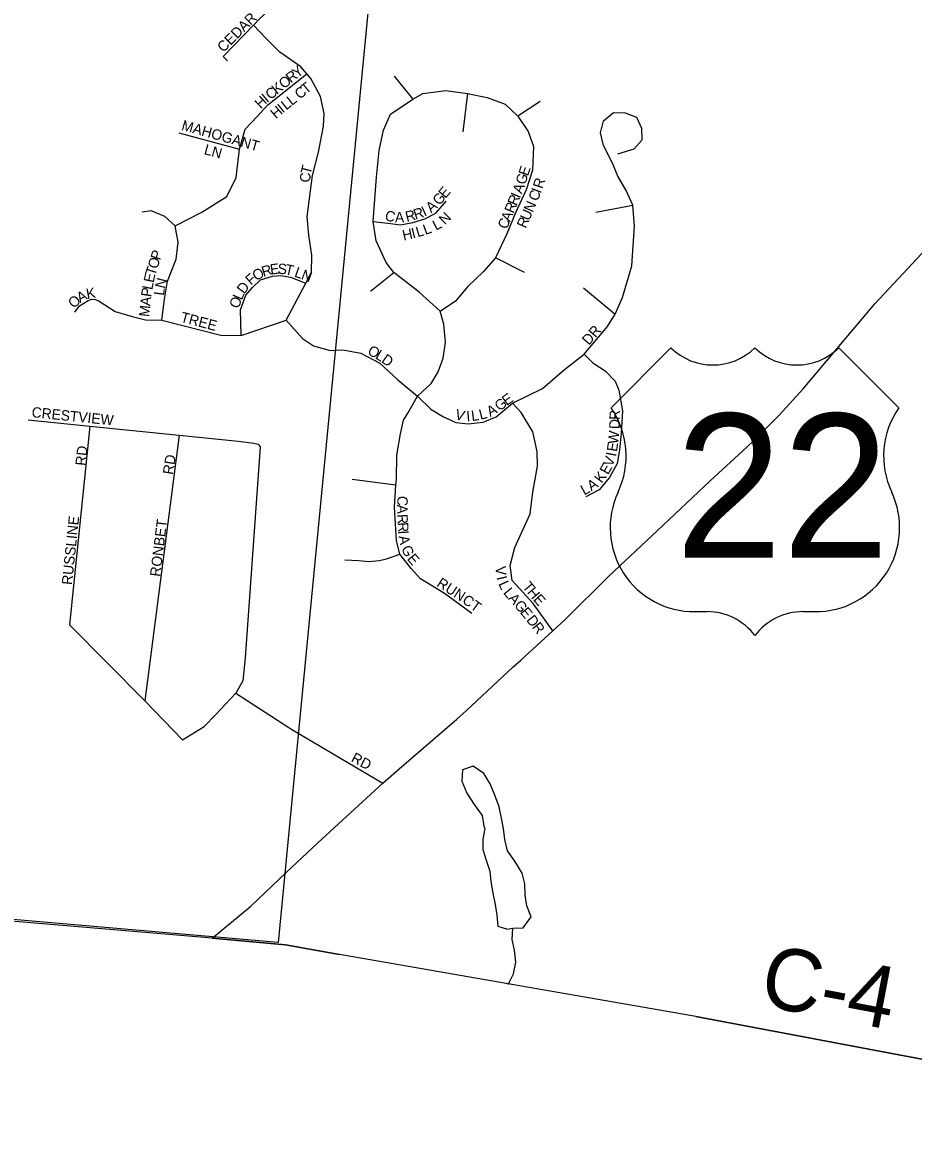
# Model space of a CAD drawing. Extents: x 0 to 1064, y 0 to 440.
# Drawn here: x 159.59 to 172.65, y 79.77 to 96.35 of the extents above; entities that cross this region are included whole.
import ezdxf

# ---------------------------------------------------------------- set-up
doc = ezdxf.new("R2010")
doc.units = 0
for name, color, linetype in [('GM_X_County', 7, 'Continuous'), ('GM_X_County_Road', 7, 'Continuous'), ('GM_X_County_Road_Text', 7, 'Continuous'), ('GM_X_County_ROW', 7, 'Continuous'), ('GM_X_Minor_Lake', 7, 'Continuous'), ('GM_X_Minor_River', 7, 'Continuous'), ('GM_X_Section', 7, 'Continuous'), ('GM_X_Township_Subdivision', 7, 'Continuous'), ('GM_X_Township_Subdivision_Text', 7, 'Continuous'), ('GM_X_US_Location', 7, 'Continuous'), ('GM_X_US_Route', 7, 'Continuous'), ('GM_X_US_Shield', 7, 'Continuous')]:
    doc.layers.add(name, color=color, linetype=linetype)

msp = doc.modelspace()

# ---------------------------------------------------------------- linework, layer by layer
at = {"layer": 'GM_X_County'}
msp.add_lwpolyline([(187.582, 79), (179.936, 79.848), (179.837, 79.863), (175.392, 80.661), (169.462, 81.78), (164.238, 82.687), (163.448, 82.831), (162.37, 82.928), (156.65, 83.413)], dxfattribs=at)
at = {"layer": 'GM_X_County_Road'}
msp.add_lwpolyline([(169.462, 81.78), (175.392, 80.661), (179.837, 79.863), (179.936, 79.848), (187.582, 79)], dxfattribs=at)
at = {"layer": 'GM_X_County_ROW'}
msp.add_lwpolyline([(162.37, 82.928), (163.448, 82.831), (164.238, 82.687)], dxfattribs=at)
at = {"layer": 'GM_X_Minor_Lake'}
for points in [[(166.78, 83.075), (166.932, 83.078), (167.051, 83.241), (166.987, 83.4), (166.959, 83.559), (166.956, 83.723), (166.916, 83.882), (166.81, 84.055), (166.703, 84.209), (166.664, 84.374), (166.642, 84.533), (166.614, 84.685), (166.581, 84.85), (166.517, 85.022), (166.447, 85.188), (166.353, 85.342), (166.196, 85.448), (166.043, 85.396), (166.034, 85.226), (166.104, 85.054), (166.211, 84.888), (166.329, 84.727), (166.357, 84.568), (166.368, 84.532)], [(166.368, 84.532), (166.341, 84.38), (166.339, 84.228), (166.39, 84.069), (166.442, 83.909), (166.458, 83.757), (166.485, 83.586), (166.519, 83.421), (166.546, 83.262), (166.562, 83.104), (166.702, 83.058), (166.78, 83.075)]]:
    msp.add_lwpolyline(points, dxfattribs=at)
at = {"layer": 'GM_X_Minor_River'}
msp.add_lwpolyline([(166.71, 82.25), (166.792, 82.405), (166.826, 82.575), (166.805, 82.752), (166.771, 82.905), (166.78, 83.075)], dxfattribs=at)
at = {"layer": 'GM_X_Section'}
msp.add_lwpolyline([(148.691, 100.849), (164.917, 99.233), (163.34, 82.865), (146.995, 84.279)], close=True, dxfattribs=at)
at = {"layer": 'GM_X_Township_Subdivision'}
for points in [[(162.597, 95.788), (162.532, 95.853), (162.975, 96.311), (163.073, 96.413), (163.118, 96.451), (163.153, 96.488), (163.188, 96.532), (163.219, 96.579), (163.255, 96.651), (163.284, 96.734), (163.302, 96.839), (163.301, 96.911), (163.313, 96.998), (163.338, 97.086), (163.381, 97.174), (163.452, 97.269), (163.509, 97.324), (163.567, 97.366), (163.615, 97.393), (163.669, 97.417), (163.698, 97.331)], [(160.355, 92.105), (160.424, 92.197), (160.555, 92.275), (160.609, 92.296), (160.661, 92.29), (160.716, 92.263), (160.949, 92.113), (161.197, 92.038), (161.392, 91.993), (161.632, 91.985), (162.496, 91.767), (162.797, 91.76), (163.458, 91.985), (163.743, 92.526), (163.826, 92.691), (163.833, 92.939), (163.788, 93.232), (163.766, 93.503), (163.84, 94.108), (163.931, 94.446), (164.006, 94.829), (164.014, 95.017), (163.961, 95.265), (163.818, 95.528), (163.759, 95.598), (163.671, 95.701), (163.365, 95.912), (163.156, 96.117), (162.975, 96.311)], [(161.828, 93.368), (162.218, 93.567), (162.586, 93.8), (162.722, 94.078), (162.774, 94.491), (162.857, 94.784), (163.03, 94.972), (163.185, 95.141), (163.759, 95.598)], [(165.039, 95.563), (165.314, 95.225)], [(165.382, 90.87), (165.58, 91.058), (165.686, 91.228), (165.758, 91.43), (165.791, 91.665), (165.767, 91.927), (165.713, 92.12), (165.404, 92.395), (165.034, 92.685), (164.921, 92.832), (164.778, 93.149), (164.73, 93.43), (164.78, 94.08), (164.821, 94.473), (164.882, 94.77), (164.988, 95.005), (165.314, 95.225), (165.46, 95.306), (165.796, 95.353), (166.115, 95.307), (166.403, 95.251), (166.665, 95.154), (166.855, 94.978), (167.005, 94.753), (167.084, 94.529), (167.07, 94.184), (166.973, 93.897), (166.82, 93.558), (166.693, 93.253), (166.528, 92.898), (166.344, 92.694), (166.119, 92.478), (165.934, 92.258), (165.721, 92.12)], [(166.115, 95.307), (166.048, 94.744)], [(167.183, 95.191), (166.855, 94.978)], [(163.458, 91.985), (163.698, 91.715), (163.856, 91.609), (164.101, 91.539), (164.286, 91.55), (164.553, 91.503), (164.832, 91.353), (165.093, 91.112), (165.382, 90.87), (165.577, 90.683), (165.764, 90.571), (165.946, 90.488), (166.127, 90.464), (166.344, 90.493), (166.535, 90.569), (166.777, 90.769), (167.213, 90.982), (167.535, 91.261), (167.825, 91.487), (168.169, 91.895), (168.281, 92.072), (168.388, 92.317), (168.524, 92.781), (168.564, 93.362), (168.541, 93.671), (168.443, 93.888), (168.319, 94.095), (168.239, 94.289), (168.11, 94.546), (168.067, 94.734), (168.11, 94.906), (168.257, 95.031), (168.426, 95.024), (168.593, 94.96), (168.668, 94.799), (168.673, 94.622), (168.555, 94.493), (168.314, 94.418)], [(161.881, 94.73), (162.774, 94.491)], [(164.73, 93.43), (164.945, 93.407), (165.133, 93.382), (165.313, 93.415), (165.488, 93.47), (165.651, 93.555), (165.802, 93.729)], [(167.997, 93.568), (168.541, 93.671)], [(161.632, 91.985), (161.67, 92.293), (161.715, 92.556), (161.843, 92.879), (161.873, 93.131), (161.828, 93.368), (161.678, 93.507), (161.475, 93.589), (161.347, 93.567)], [(166.95, 92.684), (166.528, 92.898)], [(164.693, 92.413), (165.034, 92.685)], [(162.797, 91.76), (162.789, 92.135), (162.864, 92.353), (162.962, 92.466), (163.082, 92.579), (163.255, 92.631), (163.375, 92.639), (163.518, 92.616), (163.743, 92.526)], [(167.814, 92.459), (168.281, 92.072)], [(167.825, 91.487), (167.954, 91.358), (168.135, 91.245), (168.281, 91.093), (168.333, 90.959), (168.389, 90.657), (168.369, 90.327), (168.344, 90.084), (168.308, 89.885), (168.198, 89.679), (168.047, 89.499), (167.852, 89.395)], [(166.177, 87.684), (165.779, 87.977), (165.426, 88.194), (165.291, 88.345), (165.125, 88.555), (165.073, 88.758), (165.044, 89.247), (165.066, 89.57), (165.072, 89.656), (165.08, 90.009), (165.135, 90.321), (165.178, 90.519), (165.24, 90.621), (165.382, 90.87)], [(167.366, 87.433), (167.078, 87.834), (166.77, 88.172), (166.74, 88.39), (166.808, 88.653), (167.033, 89.149), (167.073, 89.463), (167.143, 89.846), (167.136, 90.063), (167.071, 90.351), (166.902, 90.634), (166.777, 90.769)], [(159.672, 90.524), (160.577, 90.432), (161.889, 90.298), (162.751, 90.21), (162.984, 90.185), (163.047, 90.169), (163.074, 90.129), (162.855, 87.037), (162.823, 86.698), (162.717, 86.52), (163.493, 86.016)], [(160.577, 90.432), (160.278, 87.521), (161.385, 86.406)], [(161.889, 90.298), (161.385, 86.406), (161.938, 85.836), (162.252, 86.031), (162.425, 86.205), (162.717, 86.52)], [(164.425, 89.653), (165.066, 89.57)], [(164.318, 88.474), (164.523, 88.462), (164.668, 88.447), (164.824, 88.461), (164.929, 88.487), (165.125, 88.555)], [(163.493, 86.016), (163.524, 85.995), (164.872, 85.198)]]:
    msp.add_lwpolyline(points, dxfattribs=at)
at = {"layer": 'GM_X_US_Route'}
for points in [[(170.313, 90.222), (170.685, 90.593), (171.039, 90.981), (172.089, 92.223), (173.252, 93.471)], [(166.895, 87.003), (167.366, 87.433), (167.549, 87.6), (168.187, 88.231), (168.894, 88.897), (169.674, 89.629), (170.213, 90.122), (170.313, 90.222)], [(165.957, 86.138), (166.099, 86.262), (166.781, 86.898), (166.895, 87.003)], [(165.113, 85.407), (165.957, 86.138)], [(163.455, 83.887), (163.919, 84.325), (164.872, 85.198), (165.113, 85.407)], [(162.37, 82.928), (162.937, 83.397), (163.455, 83.887)]]:
    msp.add_lwpolyline(points, dxfattribs=at)
at = {"layer": 'GM_X_US_Shield'}
for p, q in [((169.099, 91.58), (168.22, 90.701)), ((172.439, 90.701), (171.56, 91.58)), ((169.451, 87.713), (169.627, 87.713)), ((171.033, 87.713), (171.209, 87.713))]:
    msp.add_line(p, q, dxfattribs=at)
for centre, radius, start, end in [((169.714, 92.208), 0.879, 225.573, 314.427), ((170.945, 92.208), 0.879, 225.573, 314.427), ((167.212, 89.995), 1.23, 334.5471, 35.0009), ((173.447, 89.995), 1.23, 144.9991, 205.4529), ((169.437, 88.943), 1.23, 154.8319, 270.6383), ((171.222, 88.943), 1.23, 269.3617, 25.1681), ((169.627, 86.834), 0.879, 36.8699, 90), ((171.033, 86.834), 0.879, 90, 143.1301)]:
    msp.add_arc(centre, radius, start, end, dxfattribs=at)

# ---------------------------------------------------------------- texts
at = {"layer": 'GM_X_County_Road_Text'}
msp.add_text('C-4', height=0.9091, rotation=349.3143, dxfattribs=at).set_placement((170.373, 81.948))
at = {"layer": 'GM_X_Township_Subdivision_Text'}
for s, height, rotation, p in [('CEDAR', 0.1515, 44.9967, (162.536, 95.903)), ('Y', 0.152, 39.1479, (163.62, 95.529)), ('K', 0.152, 39.1479, (163.32, 95.285)), ('O', 0.152, 39.1529, (163.424, 95.369)), ('R', 0.152, 39.1436, (163.527, 95.453)), ('T', 0.152, 38.6666, (163.748, 95.292)), ('C', 0.152, 39.2552, (163.227, 95.209)), ('C', 0.152, 38.6709, (163.655, 95.217)), ('H', 0.152, 43.5938, (163.082, 95.076)), ('I', 0.152, 40.2646, (163.177, 95.167)), ('I', 0.152, 39.0557, (163.405, 95.016)), ('L', 0.152, 38.7281, (163.457, 95.058)), ('L', 0.152, 38.6897, (163.54, 95.125)), ('H', 0.152, 40.5444, (163.305, 94.93)), ('MAHOGANT', 0.1515, 344.2491, (161.911, 94.777)), ('LN', 0.1515, 344.474, (162.242, 94.422)), ('T', 0.152, 75.6987, (163.813, 94.113)), ('E', 0.152, 71.4268, (167.001, 94.088)), ('C', 0.152, 86.7932, (163.808, 94.001)), ('G', 0.152, 71.8847, (166.96, 93.961)), ('R', 0.152, 72.1162, (167.214, 93.903)), ('G', 0.152, 49.5808, (165.703, 93.658)), ('E', 0.152, 49.7782, (165.79, 93.76)), ('R', 0.152, 67.1585, (166.835, 93.652)), ('I', 0.152, 67.1515, (166.882, 93.762)), ('A', 0.152, 69.0792, (166.91, 93.829)), ('C', 0.152, 68.3122, (167.142, 93.719)), ('I', 0.152, 69.5159, (167.188, 93.834)), ('I', 0.152, 24.7633, (165.483, 93.501)), ('A', 0.152, 39.8391, (165.581, 93.553)), ('R', 0.152, 67.1368, (166.789, 93.541)), ('N', 0.152, 66.4148, (167.072, 93.555)), ('C', 0.152, 345.0686, (164.892, 93.455)), ('A', 0.152, 0.7362, (165.052, 93.418)), ('R', 0.152, 14.195, (165.224, 93.425)), ('R', 0.152, 17.717, (165.35, 93.457)), ('N', 0.152, 45.4826, (165.787, 93.375)), ('A', 0.152, 67.1229, (166.737, 93.418)), ('R', 0.152, 66.0424, (166.969, 93.322)), ('U', 0.152, 66.0511, (167.017, 93.432)), ('H', 0.152, 12.3131, (165.178, 93.152)), ('I', 0.152, 14.0001, (165.313, 93.182)), ('L', 0.152, 16.1142, (165.383, 93.2)), ('L', 0.152, 20.3038, (165.497, 93.233)), ('L', 0.152, 27.457, (165.652, 93.296)), ('C', 0.152, 67.1522, (166.69, 93.308)), ('P', 0.152, 72.2303, (161.607, 92.855)), ('O', 0.152, 72.2481, (161.566, 92.728)), ('E', 0.152, 78.5293, (161.513, 92.527)), ('T', 0.152, 72.2303, (161.533, 92.627)), ('F', 0.152, 41.8877, (162.941, 92.491)), ('O', 0.152, 28.9315, (163.013, 92.557)), ('R', 0.152, 17.0831, (163.122, 92.618)), ('E', 0.152, 7.8365, (163.23, 92.652)), ('S', 0.152, 356.5822, (163.328, 92.666)), ('T', 0.152, 347.9186, (163.429, 92.661)), ('L', 0.152, 340.3811, (163.566, 92.627)), ('N', 0.152, 339.4363, (163.665, 92.591)), ('L', 0.152, 78.6418, (161.492, 92.422)), ('N', 0.152, 76.1599, (161.677, 92.441)), ('D', 0.152, 53.9694, (162.842, 92.359)), ('O', 0.152, 42.7119, (160.343, 92.15)), ('A', 0.152, 28.0802, (160.433, 92.235)), ('K', 0.152, 10.5727, (160.539, 92.293)), ('P', 0.152, 81.7462, (161.477, 92.319)), ('L', 0.152, 82.5768, (161.664, 92.34)), ('L', 0.152, 67.1279, (162.805, 92.269)), ('M', 0.152, 84.1988, (161.448, 92.029)), ('A', 0.152, 84.2029, (161.464, 92.188)), ('O', 0.152, 68.3975, (162.756, 92.146)), ('TREE', 0.1515, 345.1755, (161.897, 91.964)), ('DR', 0.1515, 49.4051, (167.895, 91.609)), ('O', 0.152, 330.5018, (164.637, 91.495)), ('L', 0.152, 329.4486, (164.752, 91.43)), ('D', 0.152, 324.7215, (164.841, 91.377)), ('G', 0.152, 37.6669, (166.585, 90.645)), ('E', 0.152, 36.0555, (166.69, 90.725)), ('CRESTVIEW', 0.1515, 354.1443, (159.719, 90.565)), ('V', 0.152, 345.2375, (165.921, 90.539)), ('L', 0.152, 14.785, (166.306, 90.524)), ('A', 0.152, 28.8793, (166.447, 90.566)), ('I', 0.152, 4.3709, (166.104, 90.5)), ('L', 0.152, 7.2607, (166.179, 90.506)), ('D', 0.152, 88.0112, (168.344, 90.387)), ('R', 0.152, 88.5923, (168.348, 90.522)), ('W', 0.152, 84.1549, (168.323, 90.164)), ('E', 0.152, 81.63, (168.306, 90.051)), ('RD', 0.1515, 83.9946, (160.515, 89.846)), ('RD', 0.1515, 81.0327, (161.795, 89.714)), ('V', 0.152, 69.4638, (168.238, 89.827)), ('I', 0.152, 79.2799, (168.293, 89.979)), ('E', 0.152, 60.6616, (168.176, 89.711)), ('K', 0.152, 53.0397, (168.083, 89.586)), ('L', 0.152, 28.6061, (167.825, 89.416)), ('A', 0.152, 33.0367, (167.93, 89.474)), ('C', 0.152, 265.9403, (165.092, 89.414)), ('A', 0.152, 270.567, (165.083, 89.281)), ('RUSSLINE', 0.1515, 83.946, (160.315, 88.1)), ('RONBET', 0.1515, 82.875, (161.608, 88.22)), ('R', 0.152, 273.5086, (165.084, 89.139)), ('R', 0.152, 273.7344, (165.092, 89.019)), ('I', 0.152, 273.7181, (165.099, 88.899)), ('A', 0.152, 278.8686, (165.105, 88.818)), ('G', 0.152, 294.8328, (165.139, 88.642)), ('E', 0.152, 310.9657, (165.221, 88.482)), ('V', 0.152, 274.5077, (166.525, 88.375)), ('RUN', 0.1515, 327.3793, (165.652, 88.094)), ('I', 0.152, 283.6675, (166.539, 88.216)), ('L', 0.152, 294.1465, (166.565, 88.123)), ('L', 0.152, 309.6735, (166.632, 87.987)), ('T', 0.152, 309.7181, (166.912, 88.075)), ('H', 0.152, 309.7076, (166.98, 87.993)), ('CT', 0.1515, 324.4564, (166.026, 87.853)), ('A', 0.152, 311.3528, (166.703, 87.902)), ('G', 0.152, 310.4828, (166.791, 87.802)), ('E', 0.152, 312.2029, (167.07, 87.885)), ('E', 0.152, 309.4873, (166.877, 87.701)), ('D', 0.152, 308.5574, (166.97, 87.588)), ('R', 0.152, 308.1818, (167.053, 87.484)), ('RD', 0.1515, 332.1033, (164.396, 85.522))]:
    msp.add_text(s, height=height, rotation=rotation, dxfattribs=at).set_placement(p)
at = {"layer": 'GM_X_US_Location'}
for s in ['0', '/']:
    msp.add_text(s, height=0.00303, dxfattribs=at).set_placement((170.329, 89.542))
msp.add_text('22', height=0.00303, rotation=0, dxfattribs=at).set_placement((169.703, 88.915))
at = {"layer": 'GM_X_US_Shield'}
msp.add_text('22', height=2.1094, dxfattribs=at).set_placement((169.162, 88.504))

doc.saveas('drawing.dxf')
